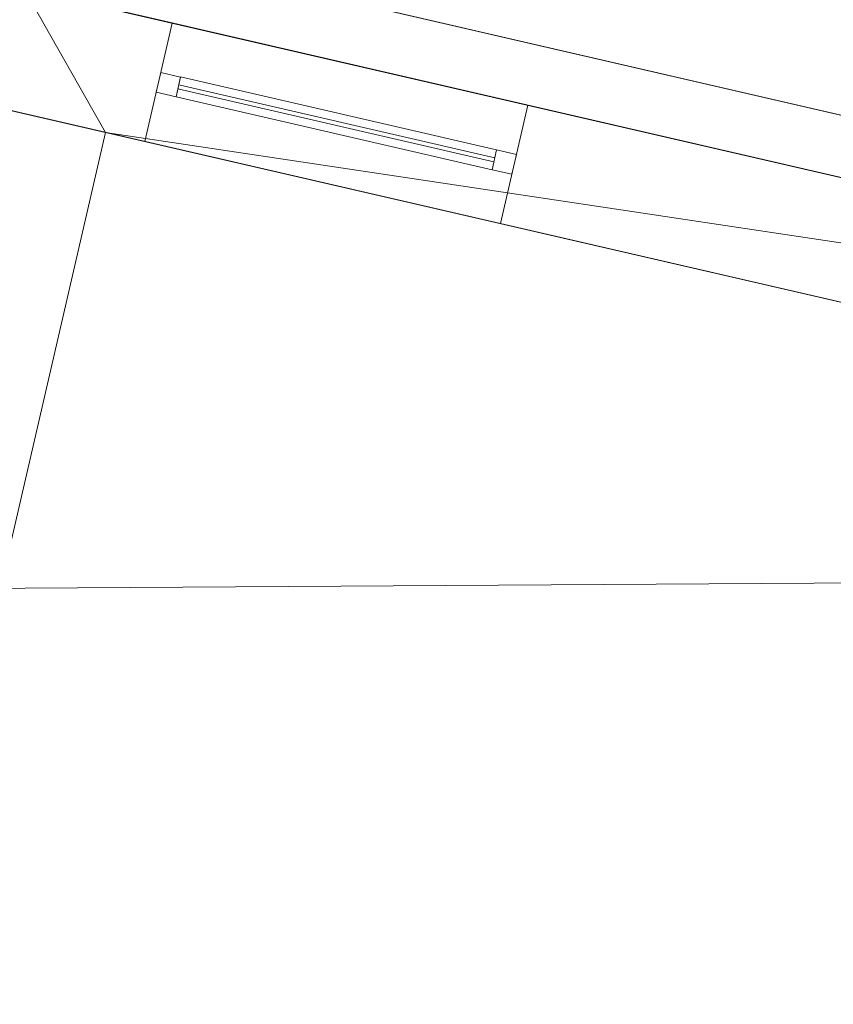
# Model space of a CAD drawing. Header units: millimetres. Extents: x -430348 to -225823, y -86243 to 5084.
# Tile 838 of 1056: x -325484 to -323477, y -64911 to -62482. Entities that reach past the tile are written whole.
import ezdxf

# ---------------------------------------------------------------- set-up
doc = ezdxf.new("R2010")
doc.units = ezdxf.units.MM
for name, color, linetype, lineweight in [('A-GLAZ-CURT', 52, 'Continuous', 9), ('A-GLAZ-CWMG', 51, 'Continuous', 9), ('A-ROOF', 132, 'Continuous', 9), ('A-WALL', 113, 'Continuous', 9)]:
    doc.layers.add(name, color=color, linetype=linetype, lineweight=lineweight)

# ---------------------------------------------------------------- blocks, each defined once
blk = doc.blocks.new('System Panel - Glazed-555740-_3D_ Copy 1')
at = {"layer": 'A-GLAZ-CURT', "transparency": 33554471}
mesh = blk.add_polyface(dxfattribs=at)
corners = [(-400, 5), (-400, 5, 1160), (400, 5, 1160), (400, 5)]
mesh.append_faces([[corners[k] for k in face] for face in [(1, 2, 3, 0)]])
mesh = blk.add_polyface(dxfattribs=at)
corners = [(400, -5), (-400, -5), (-400, 5), (400, 5)]
mesh.append_faces([[corners[k] for k in face] for face in [(0, 1, 2, 3)]])
mesh = blk.add_polyface(dxfattribs=at)
corners = [(-400, -5, 1160), (400, -5, 1160), (400, 5, 1160), (-400, 5, 1160)]
mesh.append_faces([[corners[k] for k in face] for face in [(0, 1, 2, 3)]])
mesh = blk.add_polyface(dxfattribs=at)
corners = [(-400, -5), (-400, -5, 1160), (-400, 5, 1160), (-400, 5)]
mesh.append_faces([[corners[k] for k in face] for face in [(0, 1, 2, 3)]])
mesh = blk.add_polyface(dxfattribs=at)
corners = [(400, -5, 1160), (400, -5), (400, 5), (400, 5, 1160)]
mesh.append_faces([[corners[k] for k in face] for face in [(0, 1, 2, 3)]])
mesh = blk.add_polyface(dxfattribs=at)
corners = [(-400, -5), (400, -5), (400, -5, 1160), (-400, -5, 1160)]
mesh.append_faces([[corners[k] for k in face] for face in [(2, 3, 0, 1)]])
blk = doc.blocks.new('Rectangular Mullion - 50mm x 50mm-555738-_3D_ Copy 1')
at = {"layer": 'A-GLAZ-CWMG'}
mesh = blk.add_polyface(dxfattribs=at)
corners = [(0, 25), (-50, 25), (-50, -25), (0, -25)]
mesh.append_faces([[corners[k] for k in face] for face in [(2, 3, 0, 1)]])
mesh = blk.add_polyface(dxfattribs=at)
corners = [(0, 25, -1260), (0, -25, -1260), (-50, -25, -1260), (-50, 25, -1260)]
mesh.append_faces([[corners[k] for k in face] for face in [(0, 1, 2, 3)]])
mesh = blk.add_polyface(dxfattribs=at)
corners = [(-50, 25), (0, 25), (0, 25, -1260), (-50, 25, -1260)]
mesh.append_faces([[corners[k] for k in face] for face in [(0, 1, 2, 3)]])
mesh = blk.add_polyface(dxfattribs=at)
corners = [(-50, -25), (-50, 25), (-50, 25, -1260), (-50, -25, -1260)]
mesh.append_faces([[corners[k] for k in face] for face in [(3, 0, 1, 2)]])
mesh = blk.add_polyface(dxfattribs=at)
corners = [(0, 25), (0, -25), (0, -25, -1260), (0, 25, -1260)]
mesh.append_faces([[corners[k] for k in face] for face in [(3, 0, 1, 2)]])
mesh = blk.add_polyface(dxfattribs=at)
corners = [(0, -25), (-50, -25), (-50, -25, -1260), (0, -25, -1260)]
mesh.append_faces([[corners[k] for k in face] for face in [(0, 1, 2, 3)]])
blk = doc.blocks.new('Rectangular Mullion - 50mm x 50mm-327847-_3D_ Copy 1')
at = {"layer": 'A-GLAZ-CWMG'}
mesh = blk.add_polyface(dxfattribs=at)
corners = [(0, 25), (-50, 25), (-50, -25), (0, -25)]
mesh.append_faces([[corners[k] for k in face] for face in [(2, 3, 0, 1)]])
mesh = blk.add_polyface(dxfattribs=at)
corners = [(0, 25, -800), (0, -25, -800), (-50, -25, -800), (-50, 25, -800)]
mesh.append_faces([[corners[k] for k in face] for face in [(0, 1, 2, 3)]])
mesh = blk.add_polyface(dxfattribs=at)
corners = [(-50, 25), (0, 25), (0, 25, -800), (-50, 25, -800)]
mesh.append_faces([[corners[k] for k in face] for face in [(0, 1, 2, 3)]])
mesh = blk.add_polyface(dxfattribs=at)
corners = [(-50, -25), (-50, 25), (-50, 25, -800), (-50, -25, -800)]
mesh.append_faces([[corners[k] for k in face] for face in [(0, 1, 2, 3)]])
mesh = blk.add_polyface(dxfattribs=at)
corners = [(0, 25), (0, -25), (0, -25, -800), (0, 25, -800)]
mesh.append_faces([[corners[k] for k in face] for face in [(0, 1, 2, 3)]])
mesh = blk.add_polyface(dxfattribs=at)
corners = [(0, -25), (-50, -25), (-50, -25, -800), (0, -25, -800)]
mesh.append_faces([[corners[k] for k in face] for face in [(0, 1, 2, 3)]])
blk = doc.blocks.new('Rectangular Mullion - 50mm x 50mm-555739-_3D_ Copy 1')
at = {"layer": 'A-GLAZ-CWMG'}
mesh = blk.add_polyface(dxfattribs=at)
corners = [(0, 25), (-50, 25), (-50, -25), (0, -25)]
mesh.append_faces([[corners[k] for k in face] for face in [(2, 3, 0, 1)]])
mesh = blk.add_polyface(dxfattribs=at)
corners = [(0, 25, -1260), (0, -25, -1260), (-50, -25, -1260), (-50, 25, -1260)]
mesh.append_faces([[corners[k] for k in face] for face in [(0, 1, 2, 3)]])
mesh = blk.add_polyface(dxfattribs=at)
corners = [(-50, 25), (0, 25), (0, 25, -1260), (-50, 25, -1260)]
mesh.append_faces([[corners[k] for k in face] for face in [(0, 1, 2, 3)]])
mesh = blk.add_polyface(dxfattribs=at)
corners = [(-50, -25), (-50, 25), (-50, 25, -1260), (-50, -25, -1260)]
mesh.append_faces([[corners[k] for k in face] for face in [(3, 0, 1, 2)]])
mesh = blk.add_polyface(dxfattribs=at)
corners = [(0, 25), (0, -25), (0, -25, -1260), (0, 25, -1260)]
mesh.append_faces([[corners[k] for k in face] for face in [(3, 0, 1, 2)]])
mesh = blk.add_polyface(dxfattribs=at)
corners = [(0, -25), (-50, -25), (-50, -25, -1260), (0, -25, -1260)]
mesh.append_faces([[corners[k] for k in face] for face in [(0, 1, 2, 3)]])
blk = doc.blocks.new('Rectangular Mullion - 50mm x 50mm-327848-_3D_ Copy 1')
at = {"layer": 'A-GLAZ-CWMG'}
mesh = blk.add_polyface(dxfattribs=at)
corners = [(0, 25), (-50, 25), (-50, -25), (0, -25)]
mesh.append_faces([[corners[k] for k in face] for face in [(2, 3, 0, 1)]])
mesh = blk.add_polyface(dxfattribs=at)
corners = [(0, 25, -800), (0, -25, -800), (-50, -25, -800), (-50, 25, -800)]
mesh.append_faces([[corners[k] for k in face] for face in [(0, 1, 2, 3)]])
mesh = blk.add_polyface(dxfattribs=at)
corners = [(-50, 25), (0, 25), (0, 25, -800), (-50, 25, -800)]
mesh.append_faces([[corners[k] for k in face] for face in [(0, 1, 2, 3)]])
mesh = blk.add_polyface(dxfattribs=at)
corners = [(-50, -25), (-50, 25), (-50, 25, -800), (-50, -25, -800)]
mesh.append_faces([[corners[k] for k in face] for face in [(0, 1, 2, 3)]])
mesh = blk.add_polyface(dxfattribs=at)
corners = [(0, 25), (0, -25), (0, -25, -800), (0, 25, -800)]
mesh.append_faces([[corners[k] for k in face] for face in [(0, 1, 2, 3)]])
mesh = blk.add_polyface(dxfattribs=at)
corners = [(0, -25), (-50, -25), (-50, -25, -800), (0, -25, -800)]
mesh.append_faces([[corners[k] for k in face] for face in [(0, 1, 2, 3)]])

msp = doc.modelspace()

# ---------------------------------------------------------------- block references
at = {"layer": 'A-GLAZ-CURT', "transparency": 33554471, "rotation": 166.9999999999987}
msp.add_blockref('System Panel - Glazed-555740-_3D_ Copy 1', (-324702.7, -62738.1, 63500), dxfattribs=at)
at = {"layer": 'A-GLAZ-CWMG', "extrusion": (0, 0, -1), "rotation": 13.0000000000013}
msp.add_blockref('Rectangular Mullion - 50mm x 50mm-555739-_3D_ Copy 1', (325141.2, -62636.9, -63450), dxfattribs=at)
at = {"layer": 'A-GLAZ-CWMG', "extrusion": (-0.97437, 0.224951, 0), "rotation": 90}
msp.add_blockref('Rectangular Mullion - 50mm x 50mm-327847-_3D_ Copy 1', (134172.3, 64710, 302667.6), dxfattribs=at)
at = {"layer": 'A-GLAZ-CWMG', "extrusion": (0.97437, -0.224951, 0), "rotation": 270}
msp.add_blockref('Rectangular Mullion - 50mm x 50mm-327848-_3D_ Copy 1', (-134172.3, 63450, -301867.6), dxfattribs=at)
at = {"layer": 'A-GLAZ-CWMG', "rotation": 346.9999999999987}
msp.add_blockref('Rectangular Mullion - 50mm x 50mm-555738-_3D_ Copy 1', (-324264.2, -62839.3, 64710), dxfattribs=at)

# ---------------------------------------------------------------- meshes
at = {"layer": 'A-ROOF'}
mesh = msp.add_polyface(dxfattribs=at)
corners = [(-324661.1, -59908, 62269.6), (-320583.2, -60849.5, 62269.6), (-321171.8, -63399.3, 63130), (-325472.9, -62406.3, 63130), (-323418.9, -62297.9, 62943.4), (-322639.4, -62477.9, 62943.4), (-322340.3, -61182, 62506.1), (-323119.8, -61002.1, 62506.1)]
mesh.append_faces([[corners[k] for k in face] for face in [(7, 0, 1, 6), (2, 5, 6, 1)]], dxfattribs={"vtx0": -1, "vtx2": -1})
mesh.append_faces([[corners[k] for k in face] for face in [(7, 4, 3, 0), (2, 3, 4, 5)]], dxfattribs={"vtx1": -1, "vtx3": -1})
mesh = msp.add_polyface(dxfattribs=at)
corners = [(-325472.9, -62406.3, 63235.3), (-321171.8, -63399.3, 63235.3), (-320583.2, -60849.5, 62374.9), (-324661.1, -59908, 62374.9), (-322632.4, -62447.5, 63038.4), (-323411.9, -62267.5, 63038.4), (-323112.7, -60971.6, 62601.1), (-322333.2, -61151.6, 62601.1)]
mesh.append_faces([[corners[k] for k in face] for face in [(0, 5, 6, 3), (5, 0, 1, 4)]], dxfattribs={"vtx0": -1, "vtx2": -1})
mesh.append_faces([[corners[k] for k in face] for face in [(2, 3, 6, 7), (7, 4, 1, 2)]], dxfattribs={"vtx1": -1, "vtx3": -1})
mesh = msp.add_polyface(dxfattribs=at)
corners = [(-318592.4, -63840.9, 64710), (-316906.2, -66539.3, 66314.9), (-318165.5, -67326.2, 67063.9), (-332868.8, -63931.7, 67063.9), (-332936.9, -63916, 67063.9), (-332194.6, -60700.6, 64710), (-332126.4, -60716.3, 64710)]
mesh.append_faces([[corners[k] for k in face] for face in [(0, 3, 6)]], dxfattribs={"vtx0": -1, "vtx1": -1})
mesh.append_faces([[corners[k] for k in face] for face in [(5, 6, 3, 4)]], dxfattribs={"vtx1": -1})
mesh.append_faces([[corners[k] for k in face] for face in [(0, 1, 2, 3)]], dxfattribs={"vtx3": -1})
mesh = msp.add_polyface(dxfattribs=at)
corners = [(-318592.4, -63840.9, 64832.8), (-332194.6, -60700.6, 64832.8), (-332936.9, -63916, 67186.7), (-318165.5, -67326.2, 67186.7), (-316906.2, -66539.3, 66437.7)]
mesh.append_faces([[corners[k] for k in face] for face in [(3, 4, 0)]], dxfattribs={"vtx2": -1})
mesh.append_faces([[corners[k] for k in face] for face in [(0, 1, 2, 3)]], dxfattribs={"vtx3": -1})
mesh = msp.add_polyface(dxfattribs=at)
corners = [(-332194.6, -60700.6, 64710), (-332194.6, -60700.6, 64832.8), (-318592.4, -63840.9, 64832.8), (-318592.4, -63840.9, 64710), (-332126.4, -60716.3, 64710)]
mesh.append_faces([[corners[k] for k in face] for face in [(2, 3, 4)]], dxfattribs={"vtx2": -1})
mesh.append_faces([[corners[k] for k in face] for face in [(4, 0, 1, 2)]], dxfattribs={"vtx3": -1})
mesh = msp.add_polyface(dxfattribs=at)
corners = [(-328169.4, -67818.5, 62306.2), (-326914.1, -62381.5, 62306.2), (-325272.3, -62760.5, 62306.2), (-326527.6, -68197.6, 62306.2)]
mesh.append_faces([[corners[k] for k in face] for face in [(0, 1, 2, 3)]])
mesh = msp.add_polyface(dxfattribs=at)
corners = [(-326914.1, -62381.5, 62406.2), (-328169.4, -67818.5, 62406.2), (-326527.6, -68197.6, 62406.2), (-325272.3, -62760.5, 62406.2)]
mesh.append_faces([[corners[k] for k in face] for face in [(3, 0, 1, 2)]])
mesh = msp.add_polyface(dxfattribs=at)
corners = [(-326914.1, -62381.5, 62406.2), (-325272.3, -62760.5, 62406.2), (-325272.3, -62760.5, 62306.2), (-326914.1, -62381.5, 62306.2)]
mesh.append_faces([[corners[k] for k in face] for face in [(1, 2, 3, 0)]])
mesh = msp.add_polyface(dxfattribs=at)
corners = [(-321171.8, -63399.3, 63235.3), (-325472.9, -62406.3, 63235.3), (-325472.9, -62406.3, 63130), (-321171.8, -63399.3, 63130)]
mesh.append_faces([[corners[k] for k in face] for face in [(1, 2, 3, 0)]])
mesh = msp.add_polyface(dxfattribs=at)
corners = [(-325272.3, -62760.5, 62406.2), (-326527.6, -68197.6, 62406.2), (-326527.6, -68197.6, 62306.2), (-325272.3, -62760.5, 62306.2)]
mesh.append_faces([[corners[k] for k in face] for face in [(1, 2, 3, 0)]])
mesh = msp.add_polyface(dxfattribs=at)
corners = [(-333251.5, -67230.2, 64710), (-333611.1, -67147.1, 64710), (-333679.3, -67131.4, 64710), (-332936.9, -63916, 67063.9), (-332868.8, -63931.7, 67063.9), (-318165.5, -67326.2, 67063.9), (-315692.4, -71284, 64710), (-317681.3, -70824.8, 64710), (-317690.1, -70822.8, 64710), (-318995, -68313.3, 66244.7), (-321237.9, -70003.7, 64710), (-321247.5, -70001.5, 64710), (-321653.8, -69907.7, 64710), (-321663.7, -69905.4, 64710), (-322956.8, -67350.6, 66278.2), (-325209.1, -69086.9, 64710), (-325220, -69084.4, 64710), (-329743.8, -68040, 64710), (-329753.7, -68037.7, 64710), (-331029.5, -65517.1, 66257.1)]
mesh.append_faces([[corners[k] for k in face] for face in [(4, 2, 3)]], dxfattribs={"vtx0": -1})
mesh.append_faces([[corners[k] for k in face] for face in [(14, 5, 9)]], dxfattribs={"vtx0": -1, "vtx1": -1, "vtx2": -1})
mesh.append_faces([[corners[k] for k in face] for face in [(14, 19, 4, 5)]], dxfattribs={"vtx0": -1, "vtx1": -1, "vtx3": -1})
mesh.append_faces([[corners[k] for k in face] for face in [(4, 19, 0)]], dxfattribs={"vtx0": -1, "vtx2": -1})
mesh.append_faces([[corners[k] for k in face] for face in [(16, 17, 14, 15), (6, 7, 5)]], dxfattribs={"vtx1": -1})
mesh.append_faces([[corners[k] for k in face] for face in [(1, 2, 4, 0)]], dxfattribs={"vtx1": -1, "vtx2": -1})
mesh.append_faces([[corners[k] for k in face] for face in [(17, 18, 19, 14), (7, 8, 9, 5), (12, 13, 14, 9)]], dxfattribs={"vtx2": -1, "vtx3": -1})
mesh.append_faces([[corners[k] for k in face] for face in [(9, 10, 11, 12)]], dxfattribs={"vtx3": -1})
mesh = msp.add_polyface(dxfattribs=at)
corners = [(-333679.3, -67131.4, 64832.8), (-333262.4, -67227.7, 64832.8), (-331027.1, -65504.5, 66389.1), (-329743.8, -68040, 64832.8), (-325220, -69084.4, 64832.8), (-322954.5, -67337.9, 66410.2), (-321653.8, -69907.7, 64832.8), (-321247.5, -70001.5, 64832.8), (-318993, -68302.4, 66375.5), (-317681.3, -70824.8, 64832.8), (-315692.4, -71284, 64832.8), (-318165.5, -67326.2, 67186.7), (-332936.9, -63916, 67186.7)]
mesh.append_faces([[corners[k] for k in face] for face in [(5, 2, 3, 4)]], dxfattribs={"vtx0": -1})
mesh.append_faces([[corners[k] for k in face] for face in [(12, 2, 5, 11)]], dxfattribs={"vtx0": -1, "vtx1": -1, "vtx2": -1})
mesh.append_faces([[corners[k] for k in face] for face in [(5, 6, 8, 11)]], dxfattribs={"vtx1": -1, "vtx2": -1, "vtx3": -1})
mesh.append_faces([[corners[k] for k in face] for face in [(9, 10, 11, 8), (6, 7, 8)]], dxfattribs={"vtx2": -1})
mesh.append_faces([[corners[k] for k in face] for face in [(12, 0, 1, 2)]], dxfattribs={"vtx3": -1})
at = {"layer": 'A-WALL'}
mesh = msp.add_polyface(dxfattribs=at)
corners = [(-318492.7, -64325.7, 59055.2), (-325272.3, -62760.5, 59055.2), (-325564.6, -62693, 59055.2), (-326621.8, -62449, 59055.2), (-326914.1, -62381.5, 59055.2), (-337272.8, -59990, 59055.2), (-337565.1, -59922.5, 59055.2), (-338713.7, -59657.3, 59055.2), (-339006, -59589.9, 59055.2), (-349473.9, -57173.2, 59055.2), (-349766.2, -57105.7, 59055.2), (-349698.7, -56813.4, 59055.2), (-344281.8, -58064, 59055.2), (-344087, -58108.9, 59055.2), (-338776.6, -59334.9, 59055.2), (-338581.8, -59379.9, 59055.2), (-337490.2, -59631.9, 59055.2), (-337295.3, -59676.9, 59055.2), (-332676.8, -60743.2, 59055.2), (-332482, -60788.2, 59055.2), (-332086.3, -60879.5, 59055.2), (-331794, -60947, 59055.2), (-327096, -62031.6, 59055.2), (-326803.7, -62099.1, 59055.2), (-325472.9, -62406.3, 59055.2), (-325179.5, -62474.1, 59055.2), (-321464.2, -63331.8, 59055.2), (-321171.8, -63399.3, 59055.2), (-318425.2, -64033.4, 59055.2)]
mesh.append_faces([[corners[k] for k in face] for face in [(0, 27, 28)]], dxfattribs={"vtx0": -1})
mesh.append_faces([[corners[k] for k in face] for face in [(24, 3, 23)]], dxfattribs={"vtx0": -1, "vtx1": -1})
mesh.append_faces([[corners[k] for k in face] for face in [(5, 18, 19), (20, 4, 5, 19), (23, 3, 4, 22), (6, 16, 17), (9, 12, 13)]], dxfattribs={"vtx0": -1, "vtx2": -1})
mesh.append_faces([[corners[k] for k in face] for face in [(24, 1, 2, 3), (4, 20, 21, 22), (1, 24, 25, 26)]], dxfattribs={"vtx0": -1, "vtx3": -1})
mesh.append_faces([[corners[k] for k in face] for face in [(7, 8, 14, 15), (8, 9, 13, 14), (5, 6, 17, 18), (6, 7, 15, 16), (0, 1, 26, 27)]], dxfattribs={"vtx1": -1, "vtx3": -1})
mesh.append_faces([[corners[k] for k in face] for face in [(9, 10, 11, 12)]], dxfattribs={"vtx3": -1})
mesh = msp.add_polyface(dxfattribs=at)
corners = [(-318425.2, -64033.4, 59055.2), (-321171.8, -63399.3, 59055.2), (-321464.2, -63331.8, 59055.2), (-325179.5, -62474.1, 59055.2), (-325472.9, -62406.3, 59055.2), (-326803.7, -62099.1, 59055.2), (-327096, -62031.6, 59055.2), (-331794, -60947, 59055.2), (-332086.3, -60879.5, 59055.2), (-332482, -60788.2, 59055.2), (-332676.8, -60743.2, 59055.2), (-337295.3, -59676.9, 59055.2), (-337490.2, -59631.9, 59055.2), (-338581.8, -59379.9, 59055.2), (-338776.6, -59334.9, 59055.2), (-344087, -58108.9, 59055.2), (-344281.8, -58064, 59055.2), (-349698.7, -56813.4, 59055.2), (-349698.7, -56813.4, 64617), (-332160.2, -60862.5, 64617), (-332160.2, -60862.5, 64817), (-318480, -64020.8, 64817), (-318425.2, -64033.4, 64857.1), (-318648.2, -63981.9, 63579.7), (-318648.2, -63981.9, 64579.7), (-319505.7, -63784, 64579.7), (-319505.7, -63784, 63579.7), (-321298.5, -63370.1, 63450), (-321298.5, -63370.1, 64710), (-322701.6, -63046.1, 64710), (-322701.6, -63046.1, 63450), (-324230.5, -62693.2, 63450), (-324230.5, -62693.2, 64710), (-325107.4, -62490.7, 64710), (-325107.4, -62490.7, 63450), (-325637.4, -62368.4, 63450), (-325637.4, -62368.4, 64710), (-326296.2, -62216.3, 64710), (-326296.2, -62216.3, 63450), (-326958.7, -62063.3, 63450), (-326958.7, -62063.3, 64710), (-327835.7, -61860.8, 64710), (-327835.7, -61860.8, 63450), (-329394.6, -61500.9, 63450), (-329394.6, -61500.9, 64710), (-330758.8, -61186, 64710), (-330758.8, -61186, 63450), (-333339, -60590.3, 63250), (-333339, -60590.3, 64510), (-334625.2, -60293.4, 64510), (-334625.2, -60293.4, 63250), (-336301.1, -59906.4, 63250), (-336301.1, -59906.4, 64510), (-337119.6, -59717.5, 64510), (-337119.6, -59717.5, 63250), (-337801.6, -59560, 63250), (-337801.6, -59560, 64510), (-338366.8, -59429.5, 64510), (-338366.8, -59429.5, 63250), (-339019.6, -59278.8, 63250), (-339019.6, -59278.8, 64510), (-339877.1, -59080.9, 64510), (-339877.1, -59080.9, 63250), (-341523.7, -58700.7, 63250), (-341523.7, -58700.7, 64510), (-342809.9, -58403.8, 64510), (-342809.9, -58403.8, 63250), (-345421.2, -57800.9, 63250), (-345421.2, -57800.9, 64510), (-346707.4, -57504, 64510), (-346707.4, -57504, 63250), (-348480.7, -57094.6, 63250), (-348480.7, -57094.6, 64510), (-349201.8, -56928.1, 64510), (-349201.8, -56928.1, 63250), (-344697, -57968.1, 61019.9), (-344697, -57968.1, 62019.9), (-345281.6, -57833.1, 62019.9), (-345281.6, -57833.1, 61019.9), (-346846.2, -57471.9, 60762.9), (-346846.2, -57471.9, 62022.9), (-347567.2, -57305.5, 62022.9), (-347567.2, -57305.5, 60762.9), (-348480.7, -57094.6, 59750), (-348480.7, -57094.6, 61750), (-349201.8, -56928.1, 61750), (-349201.8, -56928.1, 59750), (-332086.3, -60879.5, 60653.9), (-332086.3, -60879.5, 61913.9), (-333372.5, -60582.6, 61913.9), (-333372.5, -60582.6, 60653.9), (-318648.2, -63981.9, 60928.8), (-318648.2, -63981.9, 61928.8), (-319505.7, -63784, 61928.8), (-319505.7, -63784, 60928.8), (-320597, -63532, 60928.8), (-320597, -63532, 61928.8), (-321171.8, -63399.3, 61928.8), (-321171.8, -63399.3, 60928.8), (-325637.4, -62368.4, 62306.2), (-326554.4, -62156.7, 62306.2), (-326554.4, -62156.7, 59686.2), (-325637.4, -62368.4, 59686.2)]
mesh.append_faces([[corners[k] for k in face] for face in [(95, 1, 98), (23, 92, 26), (31, 99, 34), (38, 40, 37), (34, 36, 33), (39, 100, 42), (60, 57, 59), (72, 69, 71)]], dxfattribs={"vtx0": -1, "vtx1": -1})
mesh.append_faces([[corners[k] for k in face] for face in [(94, 1, 95, 93), (46, 47, 19, 45), (29, 32, 21, 28), (23, 22, 92), (11, 51, 90), (58, 14, 59, 57), (53, 56, 19, 52)]], dxfattribs={"vtx0": -1, "vtx1": -1, "vtx2": -1})
mesh.append_faces([[corners[k] for k in face] for face in [(43, 100, 6, 87), (98, 99, 31, 30)]], dxfattribs={"vtx0": -1, "vtx1": -1, "vtx2": -1, "vtx3": -1})
mesh.append_faces([[corners[k] for k in face] for face in [(98, 3, 102, 99), (88, 47, 46, 43), (42, 100, 43, 44), (20, 33, 36, 37), (34, 99, 35, 36), (38, 100, 39, 40), (20, 37, 40, 41), (66, 15, 75, 76), (71, 81, 84, 85), (18, 65, 68, 69), (18, 69, 72, 73)]], dxfattribs={"vtx0": -1, "vtx1": -1, "vtx3": -1})
mesh.append_faces([[corners[k] for k in face] for face in [(0, 91, 92, 22), (93, 95, 96), (101, 5, 6, 100), (102, 3, 4), (30, 31, 32, 29), (24, 21, 22, 23), (33, 20, 21, 32), (44, 41, 42), (45, 19, 20), (47, 88, 89, 50), (75, 15, 16, 78), (17, 86, 83, 16), (82, 83, 84, 81), (19, 60, 61), (85, 74, 71)]], dxfattribs={"vtx0": -1, "vtx2": -1})
mesh.append_faces([[corners[k] for k in face] for face in [(26, 92, 93, 96), (21, 24, 25, 28), (19, 48, 49, 52), (50, 89, 90, 51), (83, 82, 79, 16), (67, 76, 77, 80), (19, 56, 57, 60), (64, 18, 19, 61), (67, 65, 66, 76), (71, 69, 70, 81), (18, 73, 74, 85)]], dxfattribs={"vtx0": -1, "vtx2": -1, "vtx3": -1})
mesh.append_faces([[corners[k] for k in face] for face in [(98, 1, 2, 3), (87, 6, 7, 8), (87, 8, 9, 10)]], dxfattribs={"vtx0": -1, "vtx3": -1})
mesh.append_faces([[corners[k] for k in face] for face in [(87, 88, 43), (47, 48, 19), (77, 78, 80), (62, 59, 14), (66, 63, 15), (67, 68, 65), (64, 65, 18)]], dxfattribs={"vtx1": -1, "vtx2": -1})
mesh.append_faces([[corners[k] for k in face] for face in [(96, 97, 27, 26), (44, 45, 20, 41), (12, 13, 55, 54), (14, 15, 63, 62), (79, 80, 78, 16)]], dxfattribs={"vtx1": -1, "vtx2": -1, "vtx3": -1})
mesh.append_faces([[corners[k] for k in face] for face in [(94, 91, 0, 1), (97, 98, 30, 27), (101, 102, 4, 5), (99, 100, 38, 35), (25, 26, 27, 28), (54, 51, 11, 12), (13, 14, 58, 55), (90, 87, 10, 11), (49, 50, 51, 52), (85, 86, 17, 18), (80, 81, 70, 67), (53, 54, 55, 56), (61, 62, 63, 64)]], dxfattribs={"vtx1": -1, "vtx3": -1})
mesh = msp.add_polyface(dxfattribs=at)
corners = [(-349766.2, -57105.7, 59055.2), (-349473.9, -57173.2, 59055.2), (-339006, -59589.9, 59055.2), (-338713.7, -59657.3, 59055.2), (-337565.1, -59922.5, 59055.2), (-337272.8, -59990, 59055.2), (-326914.1, -62381.5, 59055.2), (-326621.8, -62449, 59055.2), (-325564.6, -62693, 59055.2), (-325272.3, -62760.5, 59055.2), (-318492.7, -64325.7, 59055.2), (-318492.7, -64325.7, 65031), (-332227.7, -61154.8, 65031), (-332227.7, -61154.8, 64831), (-349473.9, -57173.2, 64831), (-349493.4, -57168.7, 64831), (-349766.2, -57105.7, 64631.3), (-318715.7, -64274.2, 64579.7), (-318715.7, -64274.2, 63579.7), (-319573.2, -64076.3, 63579.7), (-319573.2, -64076.3, 64579.7), (-321366, -63662.4, 64710), (-321366, -63662.4, 63450), (-322769.1, -63338.4, 63450), (-322769.1, -63338.4, 64710), (-324298, -62985.5, 64710), (-324298, -62985.5, 63450), (-325174.9, -62783, 63450), (-325174.9, -62783, 64710), (-325704.9, -62660.7, 64710), (-325704.9, -62660.7, 63450), (-326363.6, -62508.6, 63450), (-326363.6, -62508.6, 64710), (-327026.2, -62355.6, 64710), (-327026.2, -62355.6, 63450), (-327903.1, -62153.2, 63450), (-327903.1, -62153.2, 64710), (-329462.1, -61793.2, 64710), (-329462.1, -61793.2, 63450), (-330826.3, -61478.3, 63450), (-330826.3, -61478.3, 64710), (-333406.5, -60882.6, 64510), (-333406.5, -60882.6, 63250), (-334692.7, -60585.7, 63250), (-334692.7, -60585.7, 64510), (-336368.6, -60198.8, 64510), (-336368.6, -60198.8, 63250), (-337187.1, -60009.8, 63250), (-337187.1, -60009.8, 64510), (-337869.1, -59852.3, 64510), (-337869.1, -59852.3, 63250), (-338434.3, -59721.9, 63250), (-338434.3, -59721.9, 64510), (-339087.1, -59571.1, 64510), (-339087.1, -59571.1, 63250), (-339944.5, -59373.2, 63250), (-339944.5, -59373.2, 64510), (-341591.2, -58993, 64510), (-341591.2, -58993, 63250), (-342877.4, -58696.1, 63250), (-342877.4, -58696.1, 64510), (-345488.7, -58093.2, 64510), (-345488.7, -58093.2, 63250), (-346774.9, -57796.3, 63250), (-346774.9, -57796.3, 64510), (-348548.2, -57386.9, 64510), (-348548.2, -57386.9, 63250), (-349269.3, -57220.4, 63250), (-349269.3, -57220.4, 64510), (-344764.5, -58260.4, 62019.9), (-344764.5, -58260.4, 61019.9), (-345349.1, -58125.4, 61019.9), (-345349.1, -58125.4, 62019.9), (-346913.6, -57764.2, 62022.9), (-346913.6, -57764.2, 60762.9), (-347634.7, -57597.8, 60762.9), (-347634.7, -57597.8, 62022.9), (-348548.2, -57386.9, 61750), (-348548.2, -57386.9, 59750), (-349269.3, -57220.4, 59750), (-349269.3, -57220.4, 61750), (-332153.8, -61171.8, 61913.9), (-332153.8, -61171.8, 60653.9), (-333439.9, -60874.9, 60653.9), (-333439.9, -60874.9, 61913.9), (-318715.7, -64274.2, 61928.8), (-318715.7, -64274.2, 60928.8), (-319573.2, -64076.3, 60928.8), (-319573.2, -64076.3, 61928.8), (-320664.4, -63824.3, 61928.8), (-320664.4, -63824.3, 60928.8), (-321239.3, -63691.6, 60928.8), (-321239.3, -63691.6, 61928.8), (-326621.8, -62449, 62306.2), (-325704.9, -62660.7, 62306.2), (-325704.9, -62660.7, 59686.2), (-326621.8, -62449, 59686.2)]
mesh.append_faces([[corners[k] for k in face] for face in [(67, 80, 66), (55, 2, 54), (93, 38, 96), (96, 7, 95), (91, 10, 90), (42, 13, 41), (19, 85, 18), (21, 11, 24)]], dxfattribs={"vtx0": -1, "vtx1": -1})
mesh.append_faces([[corners[k] for k in face] for face in [(71, 74, 78, 70), (61, 60, 14, 64), (65, 64, 14, 68), (12, 29, 28, 11), (25, 24, 11, 28)]], dxfattribs={"vtx0": -1, "vtx1": -1, "vtx2": -1})
mesh.append_faces([[corners[k] for k in face] for face in [(46, 5, 83, 43), (58, 70, 2, 55)]], dxfattribs={"vtx0": -1, "vtx1": -1, "vtx2": -1, "vtx3": -1})
mesh.append_faces([[corners[k] for k in face] for face in [(66, 76, 63, 64), (57, 56, 13, 14), (13, 45, 44, 41), (13, 42, 39, 40), (91, 95, 9, 10), (91, 26, 94, 95), (19, 89, 88, 85), (12, 37, 36, 33)]], dxfattribs={"vtx0": -1, "vtx1": -1, "vtx3": -1})
mesh.append_faces([[corners[k] for k in face] for face in [(79, 0, 1, 78), (0, 79, 80, 16), (78, 74, 75), (63, 76, 73, 62), (59, 69, 70, 58), (5, 46, 47), (46, 43, 44, 45), (50, 47, 48, 49), (60, 61, 62, 59), (58, 55, 56, 57), (54, 51, 52, 53), (90, 87, 88, 89), (23, 91, 92, 22), (94, 30, 31), (22, 19, 20, 21)]], dxfattribs={"vtx0": -1, "vtx2": -1})
mesh.append_faces([[corners[k] for k in face] for face in [(66, 80, 77, 76), (73, 71, 72, 62), (78, 1, 2, 70), (54, 2, 3, 51), (62, 72, 69, 59), (38, 81, 82, 6), (81, 38, 39, 42), (93, 34, 35, 38), (10, 86, 87, 90), (22, 92, 89, 19), (27, 29, 30, 94), (23, 25, 26, 91), (11, 17, 18, 85)]], dxfattribs={"vtx0": -1, "vtx2": -1, "vtx3": -1})
mesh.append_faces([[corners[k] for k in face] for face in [(68, 14, 15, 16)]], dxfattribs={"vtx0": -1, "vtx3": -1})
mesh.append_faces([[corners[k] for k in face] for face in [(73, 74, 71), (83, 84, 43), (65, 66, 64), (60, 57, 14), (56, 53, 13), (8, 9, 95, 7), (26, 27, 94), (23, 24, 25), (27, 28, 29)]], dxfattribs={"vtx1": -1, "vtx2": -1})
mesh.append_faces([[corners[k] for k in face] for face in [(4, 5, 47, 50), (67, 68, 16, 80), (48, 45, 13, 49), (52, 49, 13, 53), (6, 7, 96, 38), (93, 94, 31, 34), (32, 29, 12, 33), (20, 17, 11, 21)]], dxfattribs={"vtx1": -1, "vtx2": -1, "vtx3": -1})
mesh.append_faces([[corners[k] for k in face] for face in [(77, 78, 75, 76), (3, 4, 50, 51), (42, 43, 84, 81), (82, 83, 5, 6), (37, 38, 35, 36), (85, 86, 10, 11), (40, 37, 12, 13), (33, 34, 31, 32)]], dxfattribs={"vtx1": -1, "vtx3": -1})
mesh = msp.add_polyface(dxfattribs=at)
corners = [(-318492.7, -64325.7, 65031), (-318437.9, -64088.2, 64857.1), (-318480, -64020.8, 64817), (-332160.2, -60862.5, 64817), (-332227.7, -61154.8, 65031)]
mesh.append_faces([[corners[k] for k in face] for face in [(0, 1, 2)]], dxfattribs={"vtx2": -1})
mesh.append_faces([[corners[k] for k in face] for face in [(2, 3, 4, 0)]], dxfattribs={"vtx3": -1})
mesh = msp.add_polyface(dxfattribs=at)
corners = [(-324230.5, -62693.2, 64710), (-324298, -62985.5, 64710), (-325174.9, -62783, 64710), (-325107.4, -62490.7, 64710)]
mesh.append_faces([[corners[k] for k in face] for face in [(0, 1, 2, 3)]])
mesh = msp.add_polyface(dxfattribs=at)
corners = [(-325107.4, -62490.7, 64710), (-325174.9, -62783, 64710), (-325174.9, -62783, 63450), (-325107.4, -62490.7, 63450)]
mesh.append_faces([[corners[k] for k in face] for face in [(0, 1, 2, 3)]])
mesh = msp.add_polyface(dxfattribs=at)
corners = [(-324298, -62985.5, 63450), (-324230.5, -62693.2, 63450), (-325107.4, -62490.7, 63450), (-325174.9, -62783, 63450)]
mesh.append_faces([[corners[k] for k in face] for face in [(3, 0, 1, 2)]])
mesh = msp.add_polyface(dxfattribs=at)
corners = [(-325272.3, -62760.5, 59055.2), (-326527.6, -68197.6, 59055.2), (-326819.9, -68130.1, 59055.2), (-325564.6, -62693, 59055.2)]
mesh.append_faces([[corners[k] for k in face] for face in [(0, 1, 2, 3)]])
mesh = msp.add_polyface(dxfattribs=at)
corners = [(-326527.6, -68197.6, 62306.2), (-325272.3, -62760.5, 62306.2), (-325564.6, -62693, 62306.2), (-326819.9, -68130.1, 62306.2)]
mesh.append_faces([[corners[k] for k in face] for face in [(2, 3, 0, 1)]])
mesh = msp.add_polyface(dxfattribs=at)
corners = [(-325272.3, -62760.5, 62306.2), (-325272.3, -62760.5, 59055.2), (-325564.6, -62693, 59055.2), (-325564.6, -62693, 62306.2)]
mesh.append_faces([[corners[k] for k in face] for face in [(1, 2, 3, 0)]])
mesh = msp.add_polyface(dxfattribs=at)
corners = [(-324230.5, -62693.2, 63450), (-324298, -62985.5, 63450), (-324298, -62985.5, 64710), (-324230.5, -62693.2, 64710)]
mesh.append_faces([[corners[k] for k in face] for face in [(0, 1, 2, 3)]])
mesh = msp.add_polyface(dxfattribs=at)
corners = [(-326527.6, -68197.6, 59055.2), (-325272.3, -62760.5, 59055.2), (-325272.3, -62760.5, 62306.2), (-326527.6, -68197.6, 62306.2)]
mesh.append_faces([[corners[k] for k in face] for face in [(2, 3, 0, 1)]])

doc.saveas('drawing.dxf')
